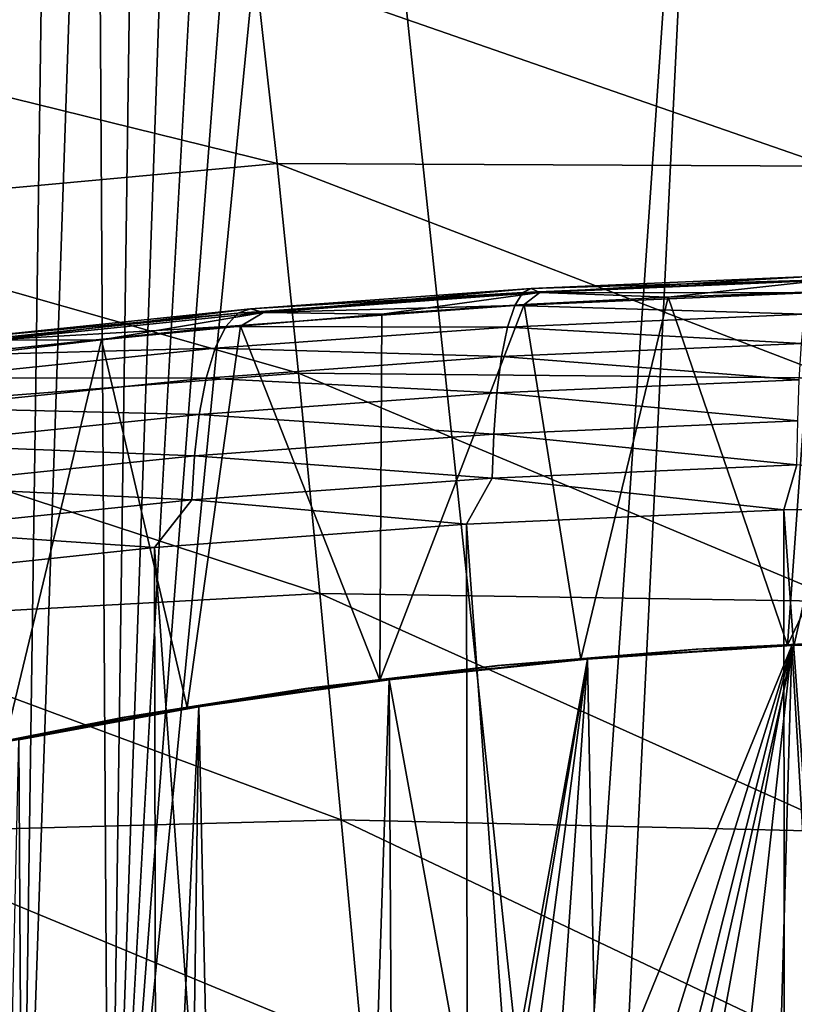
# Model space of a CAD drawing. Header units: millimetres. Extents: x -24 to 24, y 0 to 188.
# Tile 433 of 460: x -7.57 to -2.16, y 175.22 to 182.1. Entities that reach past the tile are written whole.
import ezdxf

# ---------------------------------------------------------------- set-up
doc = ezdxf.new("R2010")
doc.units = ezdxf.units.MM
doc.header["$LTSCALE"] = 58.620611
for name, color, linetype in [('166', 7, 'CONTINUOUS'), ('173', 7, 'CONTINUOUS'), ('178', 7, 'CONTINUOUS'), ('402', 7, 'CONTINUOUS'), ('405', 7, 'CONTINUOUS'), ('78', 7, 'CONTINUOUS'), ('81', 7, 'CONTINUOUS')]:
    doc.layers.add(name, color=color, linetype=linetype)

msp = doc.modelspace()

# ---------------------------------------------------------------- linework, layer by layer
at = {"layer": '166', "color": 7, "linetype": 'CONTINUOUS'}
for points in [[(-3.0427, 180.1612, 242.9426), (-2.0321, 180.1989, 243.0533), (-2.2104, 177.7307, 235.2265), (-3.0427, 180.1612, 242.9426)], [(-2.0321, 180.1989, 243.0533), (-1.017, 180.2216, 243.1198), (-2.2104, 177.7307, 235.2265), (-2.0321, 180.1989, 243.0533)], [(-2.2104, 177.7307, 235.2265), (-1.017, 180.2216, 243.1198), (-0.7424, 177.7801, 235.3756), (-2.2104, 177.7307, 235.2265)], [(-5.0417, 180.0412, 242.5898), (-4.0464, 180.1086, 242.788), (-5.0543, 177.4872, 234.49), (-5.0417, 180.0412, 242.5898)], [(-5.0543, 177.4872, 234.49), (-4.0464, 180.1086, 242.788), (-3.6529, 177.6327, 234.9302), (-5.0543, 177.4872, 234.49)], [(-4.0464, 180.1086, 242.788), (-3.0427, 180.1612, 242.9426), (-3.6529, 177.6327, 234.9302), (-4.0464, 180.1086, 242.788)], [(-3.6529, 177.6327, 234.9302), (-3.0427, 180.1612, 242.9426), (-2.2104, 177.7307, 235.2265), (-3.6529, 177.6327, 234.9302)], [(-6.0264, 179.9591, 242.3484), (-5.0417, 180.0412, 242.5898), (-5.0543, 177.4872, 234.49), (-6.0264, 179.9591, 242.3484)], [(-6.9981, 179.8626, 242.0643), (-6.0264, 179.9591, 242.3484), (-6.3985, 177.2962, 233.9107), (-6.9981, 179.8626, 242.0643)], [(-6.3985, 177.2962, 233.9107), (-6.0264, 179.9591, 242.3484), (-5.0543, 177.4872, 234.49), (-6.3985, 177.2962, 233.9107)], [(-7.9549, 179.7519, 241.7381), (-6.9981, 179.8626, 242.0643), (-7.6698, 177.062, 233.1991), (-7.9549, 179.7519, 241.7381)], [(-7.6698, 177.062, 233.1991), (-6.9981, 179.8626, 242.0643), (-6.3985, 177.2962, 233.9107), (-7.6698, 177.062, 233.1991)]]:
    msp.add_3dface(points, dxfattribs=at)
at = {"layer": '173', "color": 7, "linetype": 'CONTINUOUS'}
for points in [[(-4.4498, 178.5763, 245.6435), (-2.2148, 147.6112, 255.4333), (-2.2342, 178.675, 245.9355), (-4.4498, 178.5763, 245.6435)], [(0, 147.642, 255.5309), (0, 178.708, 246.0331), (-2.2342, 178.675, 245.9355), (0, 147.642, 255.5309)], [(-2.2148, 147.6112, 255.4333), (0, 147.642, 255.5309), (-2.2342, 178.675, 245.9355), (-2.2148, 147.6112, 255.4333)], [(-6.6285, 178.4128, 245.1593), (-4.4108, 147.5191, 255.1411), (-4.4498, 178.5763, 245.6435), (-6.6285, 178.4128, 245.1593)], [(-4.4108, 147.5191, 255.1411), (-2.2148, 147.6112, 255.4333), (-4.4498, 178.5763, 245.6435), (-4.4108, 147.5191, 255.1411)], [(-8.751, 178.1862, 244.4869), (-6.5691, 147.3664, 254.657), (-6.6285, 178.4128, 245.1593), (-8.751, 178.1862, 244.4869)], [(-6.5691, 147.3664, 254.657), (-4.4108, 147.5191, 255.1411), (-6.6285, 178.4128, 245.1593), (-6.5691, 147.3664, 254.657)], [(-8.6714, 147.1545, 253.985), (-6.5691, 147.3664, 254.657), (-8.751, 178.1862, 244.4869), (-8.6714, 147.1545, 253.985)]]:
    msp.add_3dface(points, dxfattribs=at)
at = {"layer": '178', "color": 7, "linetype": 'CONTINUOUS'}
for points in [[(-2.0065, 180.3069, 243.7339), (-3.9372, 180.1935, 243.1361), (-3.9975, 180.2212, 243.4829), (-2.0065, 180.3069, 243.7339)], [(-2.0065, 180.3069, 243.7339), (-3.9975, 180.2212, 243.4829), (-2.0363, 180.2796, 244.0989), (-2.0065, 180.3069, 243.7339)], [(-1.9762, 180.2778, 243.3833), (-3.9372, 180.1935, 243.1361), (-2.0065, 180.3069, 243.7339), (-1.9762, 180.2778, 243.3833)], [(-2.0363, 180.2796, 244.0989), (-3.9975, 180.2212, 243.4829), (-4.057, 180.1926, 243.8441), (-2.0363, 180.2796, 244.0989)], [(-2.0363, 180.2796, 244.0989), (-4.057, 180.1926, 243.8441), (-2.0645, 180.1913, 244.4646), (-2.0363, 180.2796, 244.0989)], [(-1.9762, 180.2778, 243.3833), (-3.0427, 180.1612, 242.9426), (-3.9372, 180.1935, 243.1361), (-1.9762, 180.2778, 243.3833)], [(-2.0321, 180.1989, 243.0533), (-3.0427, 180.1612, 242.9426), (-1.9762, 180.2778, 243.3833), (-2.0321, 180.1989, 243.0533)], [(-4.057, 180.1926, 243.8441), (-5.9571, 180.0793, 243.0667), (-6.0458, 180.0484, 243.4217), (-4.057, 180.1926, 243.8441)], [(-4.057, 180.1926, 243.8441), (-6.0458, 180.0484, 243.4217), (-4.1132, 180.103, 244.2062), (-4.057, 180.1926, 243.8441)], [(-3.9975, 180.2212, 243.4829), (-5.8672, 180.054, 242.7261), (-5.9571, 180.0793, 243.0667), (-3.9975, 180.2212, 243.4829)], [(-3.9975, 180.2212, 243.4829), (-5.9571, 180.0793, 243.0667), (-4.057, 180.1926, 243.8441), (-3.9975, 180.2212, 243.4829)], [(-3.9372, 180.1935, 243.1361), (-5.8672, 180.054, 242.7261), (-3.9975, 180.2212, 243.4829), (-3.9372, 180.1935, 243.1361)], [(-3.9372, 180.1935, 243.1361), (-5.0417, 180.0412, 242.5898), (-5.8672, 180.054, 242.7261), (-3.9372, 180.1935, 243.1361)], [(-4.0464, 180.1086, 242.788), (-5.0417, 180.0412, 242.5898), (-3.9372, 180.1935, 243.1361), (-4.0464, 180.1086, 242.788)], [(-2.0645, 180.1913, 244.4646), (-4.057, 180.1926, 243.8441), (-4.1132, 180.103, 244.2062), (-2.0645, 180.1913, 244.4646)], [(-2.0645, 180.1913, 244.4646), (-4.1132, 180.103, 244.2062), (-2.0897, 180.0418, 244.8157), (-2.0645, 180.1913, 244.4646)], [(-3.0427, 180.1612, 242.9426), (-4.0464, 180.1086, 242.788), (-3.9372, 180.1935, 243.1361), (-3.0427, 180.1612, 242.9426)], [(-4.1132, 180.103, 244.2062), (-6.0458, 180.0484, 243.4217), (-6.1294, 179.9567, 243.7779), (-4.1132, 180.103, 244.2062)], [(-4.1132, 180.103, 244.2062), (-6.1294, 179.9567, 243.7779), (-4.1634, 179.9523, 244.5542), (-4.1132, 180.103, 244.2062)], [(-2.0897, 180.0418, 244.8157), (-4.1132, 180.103, 244.2062), (-4.1634, 179.9523, 244.5542), (-2.0897, 180.0418, 244.8157)], [(-6.0458, 180.0484, 243.4217), (-7.8702, 179.8826, 242.4884), (-7.9873, 179.8485, 242.8347), (-6.0458, 180.0484, 243.4217)], [(-6.0458, 180.0484, 243.4217), (-7.9873, 179.8485, 242.8347), (-6.1294, 179.9567, 243.7779), (-6.0458, 180.0484, 243.4217)], [(-5.9571, 180.0793, 243.0667), (-7.7514, 179.8604, 242.1566), (-7.8702, 179.8826, 242.4884), (-5.9571, 180.0793, 243.0667)], [(-5.9571, 180.0793, 243.0667), (-7.8702, 179.8826, 242.4884), (-6.0458, 180.0484, 243.4217), (-5.9571, 180.0793, 243.0667)], [(-5.8672, 180.054, 242.7261), (-7.7514, 179.8604, 242.1566), (-5.9571, 180.0793, 243.0667), (-5.8672, 180.054, 242.7261)], [(-5.8672, 180.054, 242.7261), (-6.9981, 179.8626, 242.0643), (-7.7514, 179.8604, 242.1566), (-5.8672, 180.054, 242.7261)], [(-6.0264, 179.9591, 242.3484), (-6.9981, 179.8626, 242.0643), (-5.8672, 180.054, 242.7261), (-6.0264, 179.9591, 242.3484)], [(-5.0417, 180.0412, 242.5898), (-6.0264, 179.9591, 242.3484), (-5.8672, 180.054, 242.7261), (-5.0417, 180.0412, 242.5898)], [(-2.0897, 180.0418, 244.8157), (-4.1634, 179.9523, 244.5542), (-2.1109, 179.8361, 245.1375), (-2.0897, 180.0418, 244.8157)], [(-6.1294, 179.9567, 243.7779), (-7.9873, 179.8485, 242.8347), (-8.0979, 179.7538, 243.1827), (-6.1294, 179.9567, 243.7779)], [(-6.1294, 179.9567, 243.7779), (-8.0979, 179.7538, 243.1827), (-6.2043, 179.8041, 244.1205), (-6.1294, 179.9567, 243.7779)], [(-4.1634, 179.9523, 244.5542), (-6.1294, 179.9567, 243.7779), (-6.2043, 179.8041, 244.1205), (-4.1634, 179.9523, 244.5542)], [(-4.1634, 179.9523, 244.5542), (-6.2043, 179.8041, 244.1205), (-4.2055, 179.7456, 244.8732), (-4.1634, 179.9523, 244.5542)], [(-2.1109, 179.8361, 245.1375), (-4.1634, 179.9523, 244.5542), (-4.2055, 179.7456, 244.8732), (-2.1109, 179.8361, 245.1375)], [(-6.9981, 179.8626, 242.0643), (-7.9549, 179.7519, 241.7381), (-7.7514, 179.8604, 242.1566), (-6.9981, 179.8626, 242.0643)], [(-2.1109, 179.8361, 245.1375), (-4.2055, 179.7456, 244.8732), (-2.1271, 179.5836, 245.4174), (-2.1109, 179.8361, 245.1375)], [(-6.2043, 179.8041, 244.1205), (-8.0979, 179.7538, 243.1827), (-8.1967, 179.5985, 243.518), (-6.2043, 179.8041, 244.1205)], [(-6.2043, 179.8041, 244.1205), (-8.1967, 179.5985, 243.518), (-6.267, 179.5957, 244.4351), (-6.2043, 179.8041, 244.1205)], [(-4.2055, 179.7456, 244.8732), (-6.2043, 179.8041, 244.1205), (-6.267, 179.5957, 244.4351), (-4.2055, 179.7456, 244.8732)], [(-4.2055, 179.7456, 244.8732), (-6.267, 179.5957, 244.4351), (-4.238, 179.4923, 245.151), (-4.2055, 179.7456, 244.8732)], [(-2.1271, 179.5836, 245.4174), (-4.2055, 179.7456, 244.8732), (-4.238, 179.4923, 245.151), (-2.1271, 179.5836, 245.4174)], [(-6.267, 179.5957, 244.4351), (-8.1967, 179.5985, 243.518), (-8.2796, 179.3879, 243.8263), (-6.267, 179.5957, 244.4351)], [(-6.267, 179.5957, 244.4351), (-8.2796, 179.3879, 243.8263), (-6.3154, 179.3412, 244.7093), (-6.267, 179.5957, 244.4351)], [(-4.238, 179.4923, 245.151), (-6.267, 179.5957, 244.4351), (-6.3154, 179.3412, 244.7093), (-4.238, 179.4923, 245.151)], [(-2.1271, 179.5836, 245.4174), (-4.238, 179.4923, 245.151), (-2.1382, 179.297, 245.6468), (-2.1271, 179.5836, 245.4174)], [(-4.238, 179.4923, 245.151), (-6.3154, 179.3412, 244.7093), (-4.26, 179.2052, 245.379), (-4.238, 179.4923, 245.151)], [(-2.1382, 179.297, 245.6468), (-4.238, 179.4923, 245.151), (-4.26, 179.2052, 245.379), (-2.1382, 179.297, 245.6468)], [(-6.3154, 179.3412, 244.7093), (-8.2796, 179.3879, 243.8263), (-8.3435, 179.1315, 244.0957), (-6.3154, 179.3412, 244.7093)], [(-6.3154, 179.3412, 244.7093), (-8.3435, 179.1315, 244.0957), (-6.3482, 179.0531, 244.9349), (-6.3154, 179.3412, 244.7093)], [(-4.26, 179.2052, 245.379), (-6.3154, 179.3412, 244.7093), (-6.3482, 179.0531, 244.9349), (-4.26, 179.2052, 245.379)], [(-2.1441, 178.9903, 245.822), (-2.1382, 179.297, 245.6468), (-4.26, 179.2052, 245.379), (-2.1441, 178.9903, 245.822)], [(-4.2718, 178.8982, 245.5533), (-4.26, 179.2052, 245.379), (-6.3482, 179.0531, 244.9349), (-4.2718, 178.8982, 245.5533)], [(-4.2718, 178.8982, 245.5533), (-2.1441, 178.9903, 245.822), (-4.26, 179.2052, 245.379), (-4.2718, 178.8982, 245.5533)], [(-6.3482, 179.0531, 244.9349), (-8.3435, 179.1315, 244.0957), (-8.3869, 178.8423, 244.3179), (-6.3482, 179.0531, 244.9349)], [(-6.3659, 178.7456, 245.1079), (-6.3482, 179.0531, 244.9349), (-8.3869, 178.8423, 244.3179), (-6.3659, 178.7456, 245.1079)], [(-6.3659, 178.7456, 245.1079), (-4.2718, 178.8982, 245.5533), (-6.3482, 179.0531, 244.9349), (-6.3659, 178.7456, 245.1079)], [(-4.2718, 178.8982, 245.5533), (-2.2342, 178.675, 245.9355), (-2.1441, 178.9903, 245.822), (-4.2718, 178.8982, 245.5533)], [(-2.2342, 178.675, 245.9355), (0, 178.708, 246.0331), (-2.1441, 178.9903, 245.822), (-2.2342, 178.675, 245.9355)], [(-6.3659, 178.7456, 245.1079), (-4.4498, 178.5763, 245.6435), (-4.2718, 178.8982, 245.5533), (-6.3659, 178.7456, 245.1079)], [(-4.4498, 178.5763, 245.6435), (-2.2342, 178.675, 245.9355), (-4.2718, 178.8982, 245.5533), (-4.4498, 178.5763, 245.6435)], [(-8.4102, 178.5341, 244.489), (-6.3659, 178.7456, 245.1079), (-8.3869, 178.8423, 244.3179), (-8.4102, 178.5341, 244.489)], [(-8.4102, 178.5341, 244.489), (-6.6285, 178.4128, 245.1593), (-6.3659, 178.7456, 245.1079), (-8.4102, 178.5341, 244.489)], [(-6.6285, 178.4128, 245.1593), (-4.4498, 178.5763, 245.6435), (-6.3659, 178.7456, 245.1079), (-6.6285, 178.4128, 245.1593)], [(-8.751, 178.1862, 244.4869), (-6.6285, 178.4128, 245.1593), (-8.4102, 178.5341, 244.489), (-8.751, 178.1862, 244.4869)]]:
    msp.add_3dface(points, dxfattribs=at)
at = {"layer": '402', "color": 7, "linetype": 'CONTINUOUS'}
for points in [[(-2.1796, 177.7291, 235.0572), (-0.7292, 177.7776, 235.2045), (-2.006, 174.7883, 225.7291), (-2.1796, 177.7291, 235.0572)], [(-3.6054, 177.6325, 234.7645), (-2.1796, 177.7291, 235.0572), (-3.5418, 174.3853, 224.4648), (-3.6054, 177.6325, 234.7645)], [(-3.5418, 174.3853, 224.4648), (-2.1796, 177.7291, 235.0572), (-3.1739, 174.5214, 224.8924), (-3.5418, 174.3853, 224.4648)], [(-3.1739, 174.5214, 224.8924), (-2.1796, 177.7291, 235.0572), (-2.9668, 174.5838, 225.0883), (-3.1739, 174.5214, 224.8924)], [(-2.9668, 174.5838, 225.0883), (-2.1796, 177.7291, 235.0572), (-2.7453, 174.6421, 225.2708), (-2.9668, 174.5838, 225.0883)], [(-2.7453, 174.6421, 225.2708), (-2.1796, 177.7291, 235.0572), (-2.5108, 174.6957, 225.4389), (-2.7453, 174.6421, 225.2708)], [(-2.5108, 174.6957, 225.4389), (-2.1796, 177.7291, 235.0572), (-2.264, 174.7445, 225.5919), (-2.5108, 174.6957, 225.4389)], [(-2.264, 174.7445, 225.5919), (-2.1796, 177.7291, 235.0572), (-2.006, 174.7883, 225.7291), (-2.264, 174.7445, 225.5919)], [(-4.9903, 177.4891, 234.3294), (-3.6054, 177.6325, 234.7645), (-4.3072, 173.741, 222.4312), (-4.9903, 177.4891, 234.3294)], [(-4.3072, 173.741, 222.4312), (-3.6054, 177.6325, 234.7645), (-4.2289, 173.9113, 222.9703), (-4.3072, 173.741, 222.4312)], [(-4.2289, 173.9113, 222.9703), (-3.6054, 177.6325, 234.7645), (-4.0735, 174.0773, 223.4947), (-4.2289, 173.9113, 222.9703)], [(-4.0735, 174.0773, 223.4947), (-3.6054, 177.6325, 234.7645), (-3.8433, 174.2363, 223.9961), (-4.0735, 174.0773, 223.4947)], [(-3.8433, 174.2363, 223.9961), (-3.6054, 177.6325, 234.7645), (-3.5418, 174.3853, 224.4648), (-3.8433, 174.2363, 223.9961)], [(-4.9903, 177.4891, 234.3294), (-5.7947, 152.9656, 156.5655), (-6.3186, 177.3007, 233.7571), (-4.9903, 177.4891, 234.3294)], [(-4.852, 152.784, 155.9727), (-5.7947, 152.9656, 156.5655), (-4.9903, 177.4891, 234.3294), (-4.852, 152.784, 155.9727)], [(-4.852, 152.784, 155.9727), (-4.9903, 177.4891, 234.3294), (-4.3072, 173.741, 222.4312), (-4.852, 152.784, 155.9727)], [(-6.3186, 177.3007, 233.7571), (-7.4334, 153.42, 158.0432), (-7.5753, 177.0696, 233.0537), (-6.3186, 177.3007, 233.7571)], [(-6.6591, 153.1785, 157.2589), (-7.4334, 153.42, 158.0432), (-6.3186, 177.3007, 233.7571), (-6.6591, 153.1785, 157.2589)], [(-5.7947, 152.9656, 156.5655), (-6.6591, 153.1785, 157.2589), (-6.3186, 177.3007, 233.7571), (-5.7947, 152.9656, 156.5655)], [(-7.4334, 153.42, 158.0432), (-8.1071, 153.687, 158.9079), (-7.5753, 177.0696, 233.0537), (-7.4334, 153.42, 158.0432)]]:
    msp.add_3dface(points, dxfattribs=at)
at = {"layer": '405', "color": 7, "linetype": 'CONTINUOUS'}
for points in [[(-2.8479, 177.7037, 235.0554), (-2.2104, 177.7307, 235.2265), (-1.4316, 177.7734, 235.2666), (-2.8479, 177.7037, 235.0554)], [(-2.8479, 177.7037, 235.0554), (-1.4316, 177.7734, 235.2666), (-2.8362, 177.703, 234.9969), (-2.8479, 177.7037, 235.0554)], [(-2.8362, 177.703, 234.9969), (-1.4316, 177.7734, 235.2666), (-1.4257, 177.7723, 235.2072), (-2.8362, 177.703, 234.9969)], [(-2.1796, 177.7291, 235.0572), (-2.8362, 177.703, 234.9969), (-1.4257, 177.7723, 235.2072), (-2.1796, 177.7291, 235.0572)], [(-2.2104, 177.7307, 235.2265), (-0.7424, 177.7801, 235.3756), (-1.4316, 177.7734, 235.2666), (-2.2104, 177.7307, 235.2265)], [(-0.7292, 177.7776, 235.2045), (-2.1796, 177.7291, 235.0572), (-1.4257, 177.7723, 235.2072), (-0.7292, 177.7776, 235.2045)], [(-4.2336, 177.5884, 234.7061), (-3.6529, 177.6327, 234.9302), (-2.8479, 177.7037, 235.0554), (-4.2336, 177.5884, 234.7061)], [(-4.2336, 177.5884, 234.7061), (-2.8479, 177.7037, 235.0554), (-4.2161, 177.5882, 234.6491), (-4.2336, 177.5884, 234.7061)], [(-4.2161, 177.5882, 234.6491), (-2.8479, 177.7037, 235.0554), (-2.8362, 177.703, 234.9969), (-4.2161, 177.5882, 234.6491)], [(-3.6054, 177.6325, 234.7645), (-4.2161, 177.5882, 234.6491), (-2.8362, 177.703, 234.9969), (-3.6054, 177.6325, 234.7645)], [(-3.6529, 177.6327, 234.9302), (-2.2104, 177.7307, 235.2265), (-2.8479, 177.7037, 235.0554), (-3.6529, 177.6327, 234.9302)], [(-2.1796, 177.7291, 235.0572), (-3.6054, 177.6325, 234.7645), (-2.8362, 177.703, 234.9969), (-2.1796, 177.7291, 235.0572)], [(-5.0543, 177.4872, 234.49), (-3.6529, 177.6327, 234.9302), (-4.2336, 177.5884, 234.7061), (-5.0543, 177.4872, 234.49)], [(-3.6054, 177.6325, 234.7645), (-4.9903, 177.4891, 234.3294), (-4.2161, 177.5882, 234.6491), (-3.6054, 177.6325, 234.7645)], [(-5.5736, 177.4289, 234.2223), (-5.0543, 177.4872, 234.49), (-4.2336, 177.5884, 234.7061), (-5.5736, 177.4289, 234.2223)], [(-5.5736, 177.4289, 234.2223), (-4.2336, 177.5884, 234.7061), (-5.5506, 177.4294, 234.1673), (-5.5736, 177.4289, 234.2223)], [(-5.5506, 177.4294, 234.1673), (-4.2336, 177.5884, 234.7061), (-4.2161, 177.5882, 234.6491), (-5.5506, 177.4294, 234.1673)], [(-4.9903, 177.4891, 234.3294), (-5.5506, 177.4294, 234.1673), (-4.2161, 177.5882, 234.6491), (-4.9903, 177.4891, 234.3294)], [(-4.9903, 177.4891, 234.3294), (-6.3186, 177.3007, 233.7571), (-5.5506, 177.4294, 234.1673), (-4.9903, 177.4891, 234.3294)], [(-6.8535, 177.2272, 233.6093), (-6.3985, 177.2962, 233.9107), (-5.5736, 177.4289, 234.2223), (-6.8535, 177.2272, 233.6093)], [(-6.8535, 177.2272, 233.6093), (-5.5736, 177.4289, 234.2223), (-6.8252, 177.2285, 233.5567), (-6.8535, 177.2272, 233.6093)], [(-6.3186, 177.3007, 233.7571), (-6.8252, 177.2285, 233.5567), (-5.5506, 177.4294, 234.1673), (-6.3186, 177.3007, 233.7571)], [(-6.8252, 177.2285, 233.5567), (-5.5736, 177.4289, 234.2223), (-5.5506, 177.4294, 234.1673), (-6.8252, 177.2285, 233.5567)], [(-6.3985, 177.2962, 233.9107), (-5.0543, 177.4872, 234.49), (-5.5736, 177.4289, 234.2223), (-6.3985, 177.2962, 233.9107)], [(-7.6698, 177.062, 233.1991), (-6.3985, 177.2962, 233.9107), (-6.8535, 177.2272, 233.6093), (-7.6698, 177.062, 233.1991)], [(-6.3186, 177.3007, 233.7571), (-7.5753, 177.0696, 233.0537), (-6.8252, 177.2285, 233.5567), (-6.3186, 177.3007, 233.7571)], [(-8.0597, 176.9855, 232.8734), (-7.6698, 177.062, 233.1991), (-6.8535, 177.2272, 233.6093), (-8.0597, 176.9855, 232.8734)], [(-8.0597, 176.9855, 232.8734), (-6.8535, 177.2272, 233.6093), (-8.0264, 176.9878, 232.8238), (-8.0597, 176.9855, 232.8734)], [(-7.5753, 177.0696, 233.0537), (-8.0264, 176.9878, 232.8238), (-6.8252, 177.2285, 233.5567), (-7.5753, 177.0696, 233.0537)], [(-8.0264, 176.9878, 232.8238), (-6.8535, 177.2272, 233.6093), (-6.8252, 177.2285, 233.5567), (-8.0264, 176.9878, 232.8238)]]:
    msp.add_3dface(points, dxfattribs=at)
at = {"layer": '78', "color": 7, "linetype": 'CONTINUOUS'}
for points in [[(-9.6554, 182.1418, 113.7684), (-9.8043, 182.0882, 113.3583), (-5.9244, 182.4696, 116.4796), (-9.6554, 182.1418, 113.7684)], [(-5.9244, 182.4696, 116.4796), (-9.8043, 182.0882, 113.3583), (-5.7717, 181.095, 106.6121), (-5.9244, 182.4696, 116.4796)], [(-1.9182, 181.0759, 106.6796), (-1.9696, 182.4524, 116.4986), (-5.9244, 182.4696, 116.4796), (-1.9182, 181.0759, 106.6796)], [(-1.9182, 181.0759, 106.6796), (-5.9244, 182.4696, 116.4796), (-5.7717, 181.095, 106.6121), (-1.9182, 181.0759, 106.6796)], [(-9.8043, 182.0882, 113.3583), (-9.5477, 180.7473, 103.7577), (-5.7717, 181.095, 106.6121), (-9.8043, 182.0882, 113.3583)], [(-5.7717, 181.095, 106.6121), (-9.5477, 180.7473, 103.7577), (-5.6221, 179.6297, 96.7654), (-5.7717, 181.095, 106.6121)], [(-1.8692, 179.5961, 96.8749), (-1.9182, 181.0759, 106.6796), (-5.7717, 181.095, 106.6121), (-1.8692, 179.5961, 96.8749)], [(-1.8692, 179.5961, 96.8749), (-5.7717, 181.095, 106.6121), (-5.6221, 179.6297, 96.7654), (-1.8692, 179.5961, 96.8749)], [(-9.5477, 180.7473, 103.7577), (-9.3003, 179.3455, 94.1679), (-5.6221, 179.6297, 96.7654), (-9.5477, 180.7473, 103.7577)], [(-5.6221, 179.6297, 96.7654), (-9.3003, 179.3455, 94.1679), (-5.4739, 178.093, 86.9288), (-5.6221, 179.6297, 96.7654)], [(-1.8208, 178.0366, 87.0816), (-1.8692, 179.5961, 96.8749), (-5.6221, 179.6297, 96.7654), (-1.8208, 178.0366, 87.0816)], [(-1.8208, 178.0366, 87.0816), (-5.6221, 179.6297, 96.7654), (-5.4739, 178.093, 86.9288), (-1.8208, 178.0366, 87.0816)], [(-9.3003, 179.3455, 94.1679), (-9.0538, 177.8966, 84.5847), (-5.4739, 178.093, 86.9288), (-9.3003, 179.3455, 94.1679)], [(-5.4739, 178.093, 86.9288), (-9.0538, 177.8966, 84.5847), (-5.3258, 176.5112, 77.0987), (-5.4739, 178.093, 86.9288)], [(-1.7724, 176.4273, 77.2954), (-1.8208, 178.0366, 87.0816), (-5.4739, 178.093, 86.9288), (-1.7724, 176.4273, 77.2954)], [(-1.7724, 176.4273, 77.2954), (-5.4739, 178.093, 86.9288), (-5.3258, 176.5112, 77.0987), (-1.7724, 176.4273, 77.2954)], [(-9.0538, 177.8966, 84.5847), (-8.8071, 176.4184, 75.0056), (-5.3258, 176.5112, 77.0987), (-9.0538, 177.8966, 84.5847)], [(-5.3258, 176.5112, 77.0987), (-8.8071, 176.4184, 75.0056), (-5.1764, 174.9142, 67.2707), (-5.3258, 176.5112, 77.0987)], [(-1.7235, 174.802, 67.5116), (-1.7724, 176.4273, 77.2954), (-5.3258, 176.5112, 77.0987), (-1.7235, 174.802, 67.5116)], [(-1.7235, 174.802, 67.5116), (-5.3258, 176.5112, 77.0987), (-5.1764, 174.9142, 67.2707), (-1.7235, 174.802, 67.5116)], [(-8.8071, 176.4184, 75.0056), (-8.559, 174.9308, 65.4279), (-5.1764, 174.9142, 67.2707), (-8.8071, 176.4184, 75.0056)]]:
    msp.add_3dface(points, dxfattribs=at)
at = {"layer": '81', "color": 7, "linetype": 'CONTINUOUS'}
for points in [[(-8.6759, 172.3009, -0.9686), (-7.9261, 187.6307, 116.0503), (-7.5617, 172.1923, -0.9543), (-8.6759, 172.3009, -0.9686)], [(-7.9261, 187.6307, 116.0503), (-7.3429, 187.6144, 116.3399), (-7.5617, 172.1923, -0.9543), (-7.9261, 187.6307, 116.0503)], [(-7.3429, 187.6144, 116.3399), (-7.0384, 187.6029, 116.4554), (-7.5617, 172.1923, -0.9543), (-7.3429, 187.6144, 116.3399)], [(-7.5617, 172.1923, -0.9543), (-7.0384, 187.6029, 116.4554), (-6.9432, 172.1385, -0.9472), (-7.5617, 172.1923, -0.9543)], [(-7.0384, 187.6029, 116.4554), (-6.727, 187.5893, 116.5507), (-6.9432, 172.1385, -0.9472), (-7.0384, 187.6029, 116.4554)], [(-6.727, 187.5893, 116.5507), (-6.4095, 187.5737, 116.6255), (-6.9432, 172.1385, -0.9472), (-6.727, 187.5893, 116.5507)], [(-6.4095, 187.5737, 116.6255), (-6.0875, 187.5563, 116.6793), (-6.9432, 172.1385, -0.9472), (-6.4095, 187.5737, 116.6255)], [(-6.0875, 187.5563, 116.6793), (-5.7626, 187.5371, 116.7119), (-6.9432, 172.1385, -0.9472), (-6.0875, 187.5563, 116.6793)], [(-5.7626, 187.5371, 116.7119), (-5.4367, 187.5163, 116.7232), (-6.9432, 172.1385, -0.9472), (-5.7626, 187.5371, 116.7119)], [(-6.9432, 172.1385, -0.9472), (-5.4367, 187.5163, 116.7232), (-3.7824, 171.9353, -0.9204), (-6.9432, 172.1385, -0.9472)], [(-5.4367, 187.5163, 116.7232), (-2.7199, 187.3816, 116.7253), (-3.7824, 171.9353, -0.9204), (-5.4367, 187.5163, 116.7232)], [(-3.7824, 171.9353, -0.9204), (-2.7199, 187.3816, 116.7253), (-3.4724, 171.9218, -0.9187), (-3.7824, 171.9353, -0.9204)], [(-2.7199, 187.3816, 116.7253), (0, 187.3366, 116.7261), (-3.4724, 171.9218, -0.9187), (-2.7199, 187.3816, 116.7253)], [(0, 187.3366, 116.7261), (0, 171.8497, -0.9092), (-3.4724, 171.9218, -0.9187), (0, 187.3366, 116.7261)]]:
    msp.add_3dface(points, dxfattribs=at)

doc.saveas('drawing.dxf')
